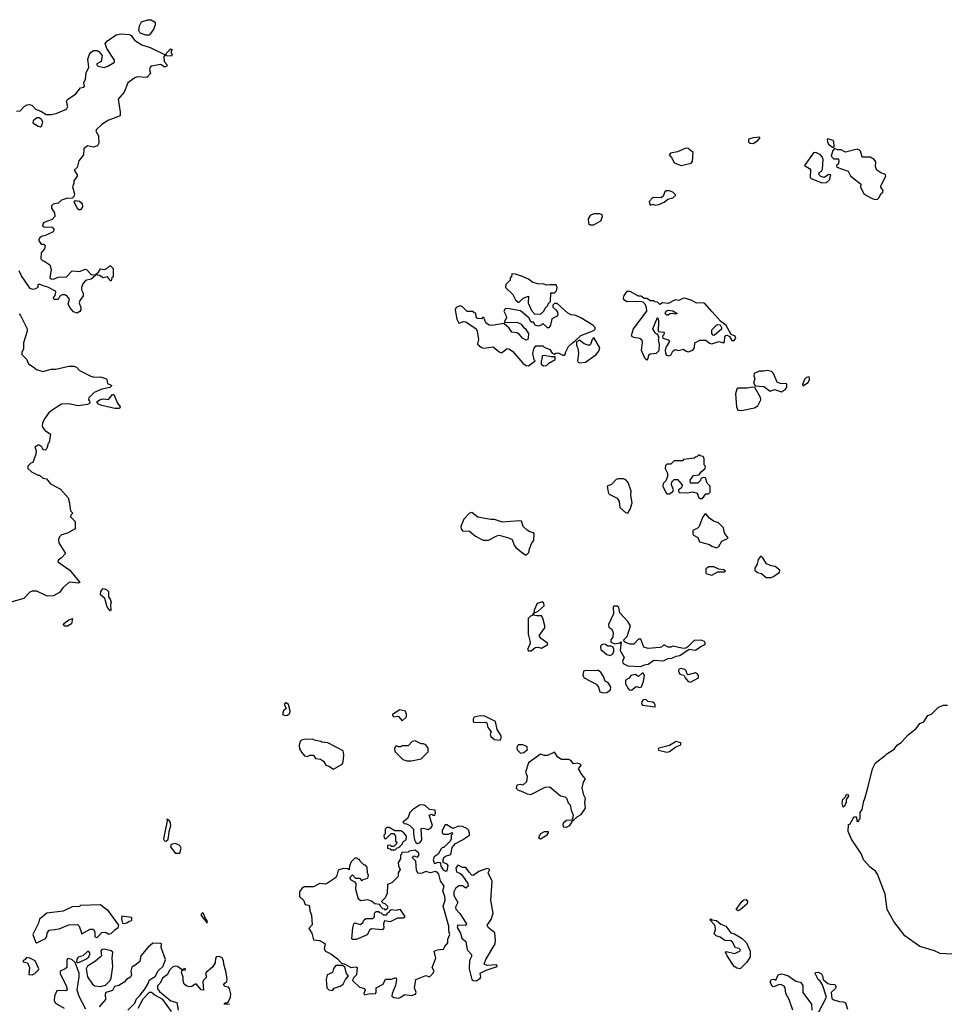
# Model space of a CAD drawing. Extents: x 2106670 to 2323771, y 35271 to 224896.
# Tile 266 of 419: x 2287160 to 2295006, y 116465 to 124788. Entities that reach past the tile are written whole.
import ezdxf

# ---------------------------------------------------------------- set-up
doc = ezdxf.new("R2010")
doc.units = 0

msp = doc.modelspace()

# ---------------------------------------------------------------- linework, layer by layer
at = {"layer": '0CON20XD'}
for points in [[(2288227, 124657), (2288180, 124675), (2288167.5, 124695), (2288173.6, 124736.4), (2288190.7, 124769.3), (2288245, 124787.5), (2288273, 124787), (2288306.4, 124766.4), (2288306.2, 124745), (2288291.2, 124705), (2288255, 124657.5), (2288227, 124657)], [(2287133.6, 124013.6), (2287163.4, 124016.6), (2287197, 124053), (2287222.1, 124067.9), (2287241.7, 124071.7), (2287264.1, 124064.1), (2287295, 124030), (2287340, 124015), (2287385, 123987.5), (2287425, 123986.2), (2287470, 123995), (2287555, 124030), (2287566, 124055), (2287556.7, 124095), (2287565, 124112.5), (2287635, 124160), (2287675, 124212.5), (2287701.7, 124218.3), (2287707.5, 124225), (2287702.5, 124255), (2287716, 124285), (2287723, 124337), (2287743.6, 124386.4), (2287737.5, 124455), (2287750, 124495), (2287765, 124513.3), (2287785, 124526.7), (2287815, 124526.7), (2287829.3, 124519.3), (2287857.5, 124485), (2287850, 124435), (2287812.5, 124415), (2287813.8, 124405), (2287825, 124394), (2287875, 124382), (2287905.9, 124394.1), (2287960.7, 124429.3), (2287963.3, 124445), (2287896.7, 124545), (2287882.5, 124585), (2287902.1, 124607.9), (2287975, 124659.2), (2288015, 124668.8), (2288085, 124662.5), (2288103, 124653), (2288130, 124615), (2288194.2, 124574.2), (2288265, 124552.5), (2288390, 124490), (2288380, 124475), (2288382.5, 124435), (2288405, 124407.5), (2288405, 124393.8), (2288385, 124386.2), (2288355, 124407.5), (2288275, 124393.8), (2288263.8, 124385), (2288258, 124365), (2288266.7, 124333.3), (2288235, 124297.5), (2288155, 124303.3), (2288135, 124296.7), (2288075, 124252.5), (2288042.5, 124175), (2287994.2, 124115), (2288010, 124005), (2288008.8, 123975), (2287905, 123934.2), (2287850.9, 123899.1), (2287809.6, 123860.5), (2287804.2, 123845), (2287826.2, 123806.2), (2287830.8, 123745), (2287818.3, 123721.7), (2287785, 123708.8), (2287735, 123720.6), (2287704, 123695), (2287698.9, 123645), (2287660, 123595), (2287645, 123537.5), (2287620, 123515), (2287647.5, 123475), (2287646.1, 123463.9), (2287617.5, 123425), (2287618, 123405), (2287608, 123375), (2287622.5, 123315), (2287618.3, 123291.7), (2287605, 123280), (2287555, 123276.7), (2287515, 123263.3), (2287485, 123237.5), (2287442.3, 123227.7), (2287428.8, 123215), (2287428.8, 123195), (2287453.3, 123155), (2287457.5, 123125), (2287435, 123097.5), (2287365, 123072.5), (2287355, 123060), (2287353.8, 123045), (2287367, 123037), (2287435, 123032.5), (2287448.3, 123018.3), (2287450, 123005), (2287442.5, 122995), (2287384.3, 122965.7), (2287345, 122955.6), (2287329.2, 122945), (2287318.6, 122925), (2287340.8, 122890.8), (2287365, 122888.8), (2287375, 122880), (2287369.6, 122850.5), (2287343, 122817), (2287340, 122765), (2287355, 122750), (2287365, 122750), (2287416, 122715), (2287425.6, 122675), (2287415.6, 122605), (2287425, 122596.7), (2287445, 122593.1), (2287485, 122610), (2287555, 122613.3), (2287605, 122666), (2287665, 122658), (2287715, 122680), (2287725.9, 122675.9), (2287763.9, 122633.9), (2287800, 122630), (2287800, 122625), (2287765, 122594.3), (2287716.4, 122583.6), (2287694.1, 122555.9), (2287683.3, 122525), (2287683.3, 122505), (2287696.7, 122475), (2287696.4, 122453.6), (2287670, 122415), (2287663.3, 122395), (2287677.5, 122355), (2287677.5, 122335), (2287669.3, 122320.7), (2287645, 122307.5), (2287615, 122318.8), (2287582.9, 122355), (2287571.4, 122385), (2287581.2, 122425), (2287565, 122448.8), (2287541.2, 122461.2), (2287518.8, 122461.2), (2287500, 122450), (2287485, 122423.3), (2287455, 122423.3), (2287442.5, 122435), (2287458.8, 122455), (2287466.2, 122485), (2287461.7, 122491.7), (2287397.5, 122527.5), (2287358.6, 122538.6), (2287325, 122553.3), (2287313.8, 122545), (2287313.3, 122525), (2287295, 122511.2), (2287275, 122506.2), (2287247.5, 122515), (2287175, 122621.2), (2287155.6, 122665.6)], [(2288445, 124480), (2288402.5, 124482.5), (2288390, 124490), (2288435, 124540), (2288450, 124535), (2288440, 124525), (2288440, 124505), (2288450, 124495), (2288445, 124480)], [(2287335, 123882.5), (2287348.3, 123891.7), (2287356.2, 123925), (2287343.9, 123943.9), (2287325, 123957.5), (2287305, 123956.7), (2287275, 123931.2), (2287272.5, 123915), (2287315, 123886.2), (2287335, 123882.5)], [(2293365, 123742), (2293402.5, 123765), (2293420, 123785), (2293420, 123795), (2293365, 123790), (2293325, 123777.5), (2293324.1, 123754.1), (2293340, 123745), (2293365, 123742)], [(2294045, 123710), (2294050, 123715), (2294046.7, 123755), (2294040, 123765), (2293995, 123780), (2293990, 123775), (2293992.5, 123755), (2294002.5, 123735), (2294035, 123710), (2294045, 123710)], [(2292755, 123553.8), (2292840, 123575), (2292851.7, 123588.3), (2292857.5, 123665), (2292815, 123697.5), (2292795, 123702.5), (2292725, 123670), (2292665, 123660), (2292652.5, 123645), (2292680, 123615), (2292697, 123577), (2292755, 123553.8)], [(2294395, 123267.5), (2294415, 123270), (2294430, 123285), (2294443.6, 123316.4), (2294461.7, 123328.3), (2294462.5, 123345), (2294443, 123373), (2294443.3, 123383.3), (2294486.2, 123465), (2294484.2, 123475), (2294475, 123481.1), (2294445, 123492.3), (2294410.7, 123515), (2294398.9, 123545), (2294400.5, 123585), (2294388.2, 123605), (2294355, 123625.4), (2294285.8, 123625.8), (2294270.8, 123675), (2294263.8, 123685), (2294245, 123692.9), (2294145, 123666.7), (2294107, 123687), (2294078.3, 123688.3), (2294051.7, 123698.3), (2294038.3, 123681.7), (2294022.5, 123635), (2294045, 123610), (2294085, 123610), (2294090, 123585), (2294083, 123567), (2294070, 123555), (2294071.7, 123541.7), (2294166.4, 123506.4), (2294187, 123467), (2294276.1, 123396.1), (2294273, 123373), (2294303.3, 123313.3), (2294370, 123275), (2294395, 123267.5)], [(2293945, 123407.5), (2293985, 123412.5), (2294010, 123435), (2294020, 123475), (2294005, 123480), (2293965, 123452.5), (2293935, 123462.5), (2293922.5, 123475), (2293922.5, 123495), (2293941.7, 123508.3), (2293951.2, 123525), (2293956.4, 123606.4), (2293948.3, 123628.3), (2293934, 123644), (2293895, 123663.8), (2293875, 123661.2), (2293797.5, 123555), (2293839.4, 123529.4), (2293847.7, 123517.7), (2293846.7, 123455), (2293853.9, 123443.9), (2293945, 123407.5)], [(2292495, 123220), (2292515, 123227.5), (2292535, 123220.8), (2292565, 123224.6), (2292610, 123245), (2292640.9, 123269.1), (2292685, 123281.2), (2292710, 123305), (2292685, 123330), (2292655, 123340), (2292629.3, 123340.7), (2292616.4, 123333.6), (2292603.8, 123295), (2292586.9, 123283.1), (2292515, 123283.3), (2292485, 123250), (2292490, 123225), (2292495, 123220)], [(2287675, 123180), (2287661.7, 123181.7), (2287647, 123197), (2287620, 123245), (2287631.7, 123258.3), (2287665, 123252.5), (2287687.5, 123235), (2287692.5, 123205), (2287675, 123180)], [(2291985, 123053.1), (2292015, 123053.8), (2292075, 123087.5), (2292090, 123125), (2292088, 123138), (2292066.1, 123146.1), (2292015, 123147.5), (2291985, 123132.5), (2291968.8, 123105), (2291970, 123065), (2291985, 123053.1)], [(2287935, 122580), (2287925, 122580), (2287918.3, 122598.3), (2287903.3, 122613.3), (2287865, 122606.2), (2287835, 122624.2), (2287800, 122630), (2287800, 122635), (2287825.9, 122654.1), (2287845, 122682.5), (2287875, 122676.7), (2287896.2, 122683.8), (2287925, 122710), (2287950, 122685), (2287950, 122615), (2287940, 122605), (2287935, 122580)], [(2291565, 122297.5), (2291593.3, 122325), (2291605, 122350), (2291628.3, 122371.7), (2291630, 122385), (2291650, 122405), (2291651.7, 122478.3), (2291685, 122480), (2291700, 122495), (2291706.7, 122525), (2291697.5, 122545), (2291645, 122547.5), (2291615, 122542.5), (2291593, 122553), (2291543.6, 122553.6), (2291500, 122565), (2291462.5, 122595), (2291405, 122620), (2291355, 122636.7), (2291321.7, 122638.3), (2291320, 122615), (2291310, 122605), (2291310, 122585), (2291271.7, 122548.3), (2291270, 122525), (2291330, 122465), (2291355, 122420), (2291375, 122400), (2291385, 122400), (2291420, 122435), (2291465, 122450), (2291460, 122395), (2291489.3, 122329.3), (2291515, 122302.5), (2291565, 122297.5)], [(2292465, 121908.8), (2292476, 121925), (2292482.5, 121955), (2292495.8, 121964.2), (2292545, 121968), (2292568.3, 121991.7), (2292573, 122043), (2292562.5, 122085), (2292570, 122105), (2292560, 122115), (2292558.3, 122128.3), (2292545, 122130), (2292535, 122140), (2292516.7, 122175), (2292555, 122270), (2292562.5, 122245), (2292561.7, 122151.7), (2292610, 122145), (2292607.5, 122125), (2292598.3, 122111.7), (2292600, 122095), (2292645, 122082), (2292657, 122067), (2292628.2, 122021.8), (2292620.6, 121995), (2292622.9, 121965), (2292632.1, 121952.1), (2292645, 121947.1), (2292667.7, 121952.3), (2292683.6, 121986.4), (2292705, 122000.6), (2292735, 121991.4), (2292775, 122003.3), (2292797.5, 121985), (2292815, 121981.2), (2292853.3, 121995), (2292867.1, 122015), (2292870, 122055), (2292911.7, 122078.3), (2292965, 122080), (2292995, 122053.5), (2293015, 122046.7), (2293075, 122067.5), (2293115, 122057.5), (2293122.5, 122065), (2293123, 122107), (2293131.7, 122118.3), (2293145, 122120), (2293165, 122110), (2293182.5, 122075), (2293202.5, 122075), (2293217.5, 122095), (2293213, 122113), (2293176.7, 122126.7), (2293135, 122202.5), (2293088.3, 122238.3), (2293017.1, 122317.1), (2292955, 122388.8), (2292944, 122394), (2292885, 122390.6), (2292845, 122414.3), (2292785, 122433.3), (2292768.3, 122431.7), (2292735, 122413.8), (2292705, 122420), (2292645, 122388.8), (2292597, 122393), (2292575, 122380), (2292555, 122400), (2292533, 122403), (2292525, 122410), (2292495, 122410), (2292465, 122430), (2292445, 122430), (2292415, 122450), (2292395, 122450), (2292325, 122490), (2292295, 122490), (2292270, 122455), (2292263.3, 122435), (2292267.5, 122425), (2292295, 122406.7), (2292405, 122407.5), (2292431.7, 122401.7), (2292447, 122387), (2292460, 122355), (2292462.5, 122325), (2292350, 122175), (2292331.2, 122115), (2292353.2, 122103.2), (2292405, 122094.2), (2292421.4, 122081.4), (2292424.5, 122055), (2292416.9, 121995), (2292445, 121930), (2292465, 121908.8)], [(2291465, 121862.5), (2291520, 121905), (2291513, 121913), (2291500, 121965), (2291510, 122005), (2291525, 122030), (2291585, 122030), (2291595, 122020), (2291645, 122000), (2291665, 121970), (2291685, 121960), (2291695, 121970), (2291715, 121972.5), (2291753, 121953), (2291767, 121953), (2291777, 121963), (2291777.5, 121975), (2291802.5, 122025), (2291835, 122057.5), (2291858.3, 122071.7), (2291905, 122117.5), (2292015, 122160), (2292027, 122173), (2292027.5, 122185), (2292007.5, 122205), (2291905, 122267.5), (2291865, 122287.5), (2291823.6, 122293.6), (2291796.4, 122306.4), (2291705, 122387.5), (2291685, 122390), (2291670, 122375), (2291668.3, 122358.3), (2291696.1, 122336.1), (2291710, 122315), (2291712.5, 122295), (2291705, 122282.5), (2291661.7, 122258.3), (2291650, 122205), (2291635, 122182.5), (2291625, 122182.5), (2291585, 122220), (2291570, 122205), (2291545, 122197.5), (2291520, 122205), (2291505, 122230), (2291485, 122230), (2291466.4, 122266.4), (2291395, 122327.5), (2291285, 122346.2), (2291265, 122342.5), (2291253.8, 122325), (2291273.8, 122285), (2291276.4, 122266.4), (2291262.5, 122245), (2291261.7, 122231.7), (2291285, 122226.7), (2291365, 122230), (2291390.7, 122220.7), (2291403, 122213), (2291423.6, 122183.6), (2291436.7, 122176.7), (2291462.5, 122135), (2291460, 122095), (2291455, 122082.5), (2291445, 122080), (2291414.3, 122094.3), (2291387.7, 122127.7), (2291365, 122140), (2291322.5, 122145), (2291299.7, 122179.7), (2291255, 122220), (2291155, 122203.3), (2291130, 122205), (2291102.5, 122225), (2291085, 122270), (2291075, 122270), (2291065, 122260), (2291033, 122263), (2291020, 122275), (2291018.3, 122308.3), (2291005, 122310), (2290995, 122320), (2290945, 122320), (2290905, 122360), (2290885, 122367.5), (2290852.5, 122355), (2290843.9, 122336.1), (2290856.7, 122255), (2290875, 122222.5), (2290913.6, 122236.4), (2290935, 122233.8), (2291020, 122175), (2291030, 122155), (2291040, 122085), (2291032.5, 122045), (2291065, 122016.2), (2291085, 122010), (2291165, 122022), (2291215, 121980), (2291235, 121971.2), (2291282.3, 122007.7), (2291303.9, 122003.9), (2291331.7, 121981.7), (2291416.7, 121885), (2291445, 121863.8), (2291465, 121862.5)], [(2287155, 122302.5), (2287168.3, 122288.3), (2287223.3, 122175), (2287223.3, 122155), (2287193.6, 122056.4), (2287192.5, 122005), (2287177.5, 121975), (2287178.3, 121958.3), (2287218.3, 121918.3), (2287235, 121877.5), (2287273.9, 121853.9), (2287301.7, 121831.7), (2287355, 121812.5), (2287425, 121832.5), (2287465, 121833.8), (2287575, 121860), (2287619.3, 121859.3), (2287639.3, 121849.3), (2287665, 121822.5), (2287763, 121773), (2287787, 121767), (2287839.6, 121769.5), (2287890, 121755), (2287897.5, 121745), (2287903.6, 121713.6), (2287940, 121695), (2287921.7, 121678.3), (2287855, 121663.3), (2287790, 121635), (2287745, 121590), (2287742.5, 121575), (2287751.7, 121561.7), (2287752.5, 121545), (2287735, 121533.8), (2287655, 121523.8), (2287575, 121540), (2287515, 121537.5), (2287425, 121482.5), (2287405, 121462.5), (2287370, 121415), (2287354.1, 121375.9), (2287351.2, 121355), (2287358.8, 121335), (2287376.7, 121315), (2287420, 121285), (2287410, 121215), (2287400, 121205), (2287388.3, 121161.7), (2287375, 121150), (2287361.7, 121151.7), (2287351.7, 121161.7), (2287350, 121175), (2287325, 121192.5), (2287315, 121192.5), (2287287.5, 121175), (2287300, 121145), (2287297.5, 121115), (2287270, 121045), (2287255, 121040), (2287230, 121015), (2287230, 120995), (2287260, 120965), (2287315, 120937.5), (2287327, 120937), (2287355, 120912.5), (2287387, 120907), (2287420, 120865), (2287505, 120820), (2287570, 120745), (2287577.5, 120715), (2287590, 120635), (2287610, 120615), (2287591.7, 120598.3), (2287590, 120585), (2287630, 120545), (2287630, 120485), (2287565, 120447.5), (2287515, 120432.5), (2287497.5, 120415), (2287487, 120393), (2287490, 120365), (2287547.5, 120275), (2287510, 120235), (2287487, 120223), (2287482.5, 120205), (2287583.8, 120135), (2287668.8, 120031.2), (2287655.8, 120024.2), (2287585, 120032.9), (2287571.7, 120028.3), (2287525.8, 119985), (2287496.2, 119945), (2287445, 119918.8), (2287393.6, 119913.6), (2287305, 119957.5), (2287265, 119956.7), (2287245, 119947.5), (2287195, 119893.8), (2287025, 119848)], [(2292645, 122290), (2292635, 122290), (2292620, 122305), (2292627.5, 122325), (2292645, 122333.3), (2292685, 122326), (2292720, 122305), (2292705, 122297.5), (2292685, 122303.3), (2292658.3, 122301.7), (2292645, 122290)], [(2293035, 122118.8), (2293025, 122121.2), (2293015.8, 122135), (2293014.3, 122165), (2293055, 122206), (2293065, 122211.2), (2293085, 122207.5), (2293097.5, 122185), (2293097.5, 122172.5), (2293035, 122118.8)], [(2291897, 121887), (2291945, 121892.5), (2292032.5, 121955), (2292060, 121985), (2292066.2, 122015), (2292015, 122100), (2292002.5, 122085), (2291988.3, 122041.7), (2291976.4, 122033.6), (2291935, 122047.5), (2291895, 122080), (2291870, 122065), (2291870, 122035), (2291881.7, 122011.7), (2291887.5, 121965), (2291877.5, 121905), (2291885, 121892.5), (2291897, 121887)], [(2291590.7, 121860.7), (2291615, 121863.8), (2291635, 121883.3), (2291690, 121915), (2291688.3, 121938.3), (2291655, 121937.5), (2291595, 121950), (2291580, 121945), (2291577.5, 121915), (2291570, 121905), (2291570, 121875), (2291590.7, 121860.7)], [(2293605, 121643.3), (2293637.5, 121665), (2293650, 121685), (2293650, 121705), (2293645, 121710), (2293593.6, 121713.6), (2293567.5, 121725), (2293537, 121797), (2293520, 121815), (2293485, 121823.3), (2293455, 121816.2), (2293415, 121816.7), (2293371.7, 121798.3), (2293370, 121775), (2293377.5, 121755), (2293367.5, 121715), (2293381.7, 121691.7), (2293455, 121687.5), (2293508.3, 121648.3), (2293545, 121662.5), (2293605, 121643.3)], [(2293785, 121692.5), (2293829.1, 121720.9), (2293839.4, 121745), (2293838, 121768), (2293815, 121762.5), (2293797.5, 121745), (2293780, 121705), (2293785, 121692.5)], [(2293265, 121483.3), (2293375, 121507.5), (2293402.5, 121525), (2293427.5, 121575), (2293427, 121593), (2293378.3, 121678.3), (2293355, 121682.5), (2293315, 121673.3), (2293237, 121673), (2293226.4, 121663.6), (2293213.3, 121625), (2293223.3, 121515), (2293235, 121487.5), (2293265, 121483.3)], [(2288005, 121500), (2287965, 121500), (2287855, 121526.2), (2287826.4, 121536.4), (2287813, 121557), (2287836.4, 121573.6), (2287865, 121582.5), (2287911.7, 121578.3), (2287945, 121620), (2287955, 121620), (2287987.5, 121545), (2288010, 121515), (2288005, 121500)], [(2292935, 120740), (2292965, 120780), (2292985, 120780), (2293000, 120795), (2293000, 120845), (2292975, 120870), (2292960, 120915), (2292945, 120917.5), (2292921.7, 120908.3), (2292918.3, 120891.7), (2292895, 120870), (2292835, 120870), (2292832.5, 120895), (2292860, 120935), (2292908.3, 120941.7), (2292923.6, 120966.4), (2292957, 120993), (2292960, 121015), (2292950, 121025), (2292950, 121075), (2292940, 121095), (2292915, 121100), (2292905, 121110), (2292888.3, 121091.7), (2292875, 121090), (2292865, 121080), (2292775, 121070), (2292765, 121060), (2292695, 121060), (2292668.3, 121031.7), (2292635, 121030), (2292621.7, 121018.3), (2292620, 120995), (2292640, 120955), (2292640, 120925), (2292625, 120890), (2292601.7, 120868.3), (2292600, 120845), (2292625, 120790), (2292635, 120780), (2292655, 120780), (2292685, 120800), (2292690, 120815), (2292673.3, 120855), (2292677.5, 120882.5), (2292695, 120900), (2292725, 120900), (2292762.5, 120855), (2292758.3, 120831.7), (2292732.5, 120815), (2292735, 120790), (2292805, 120787.5), (2292855, 120797.5), (2292890, 120785), (2292903, 120753), (2292915, 120740), (2292935, 120740)], [(2292305, 120617.5), (2292325, 120650), (2292340, 120705), (2292330, 120765), (2292331.7, 120801.7), (2292307, 120877), (2292288.3, 120898.3), (2292267.5, 120907.5), (2292223, 120907), (2292205, 120900), (2292165, 120860), (2292130, 120845), (2292137.5, 120795), (2292147, 120777), (2292215, 120742.5), (2292230, 120715), (2292237.5, 120665), (2292285, 120622.5), (2292305, 120617.5)], [(2291445, 120262.5), (2291467, 120283), (2291472.5, 120315), (2291492.5, 120365), (2291510, 120385), (2291511.7, 120441.7), (2291505, 120450), (2291475, 120457.5), (2291452.3, 120472.3), (2291420, 120505), (2291405, 120547.5), (2291385, 120552.5), (2291245, 120540), (2291175, 120562.5), (2291145, 120562.5), (2291035, 120582.5), (2290985, 120622.5), (2290965, 120617.5), (2290917.5, 120565), (2290892.5, 120505), (2290893, 120483), (2290905, 120467.5), (2290965, 120463.3), (2291015, 120423.3), (2291079.3, 120389.3), (2291125, 120388.8), (2291195, 120426.2), (2291215, 120431.2), (2291295, 120408.8), (2291325, 120392.5), (2291342.5, 120345), (2291357, 120327), (2291417, 120277), (2291445, 120262.5)], [(2293055, 120322.5), (2293072.5, 120335), (2293100.4, 120379.5), (2293152.5, 120405), (2293120.4, 120450.5), (2293112.5, 120492.5), (2293103, 120503), (2293070, 120535), (2293029.3, 120549.3), (2292993.6, 120573.6), (2292965, 120610), (2292955, 120607.5), (2292935, 120580), (2292907, 120503), (2292887, 120483), (2292875, 120482.5), (2292855, 120470), (2292853, 120443), (2292860.7, 120430.7), (2292895, 120410), (2292910, 120375), (2292995, 120352.5), (2293015, 120337.5), (2293055, 120322.5)], [(2293475, 120072.5), (2293515, 120073.3), (2293535, 120080), (2293575, 120110), (2293585, 120110), (2293590, 120135), (2293550, 120165), (2293515, 120170), (2293477, 120187), (2293445, 120240), (2293435, 120250), (2293425, 120250), (2293407.5, 120225), (2293397.5, 120185), (2293378.3, 120151.7), (2293377.5, 120135), (2293400, 120115), (2293435, 120107.5), (2293475, 120072.5)], [(2293015, 120092.5), (2293065, 120120), (2293125, 120120), (2293130, 120125), (2293115, 120137.5), (2293073, 120143), (2293031.7, 120161.7), (2292988.3, 120161.7), (2292962.5, 120145), (2292963, 120113), (2292973, 120103), (2293015, 120092.5)], [(2287925, 119790), (2287900, 119825), (2287880, 119895), (2287842.5, 119925), (2287846.2, 119955), (2287865, 119980), (2287895, 119970.8), (2287910, 119955), (2287911.7, 119908.3), (2287925, 119890), (2287932.5, 119865), (2287927.5, 119845), (2287930, 119795), (2287925, 119790)], [(2291462.6, 119452.6), (2291485, 119453.3), (2291519.6, 119480.5), (2291545, 119482.9), (2291575, 119476), (2291626.7, 119505), (2291625, 119516.7), (2291572.5, 119555), (2291557.5, 119575), (2291557.5, 119585), (2291603, 119647), (2291603.3, 119665), (2291585, 119730), (2291575, 119747.5), (2291535, 119747.5), (2291510, 119755), (2291510, 119770), (2291545, 119787.5), (2291595, 119832.5), (2291593.3, 119855), (2291578.3, 119868.3), (2291545, 119856.7), (2291533.6, 119846.4), (2291513, 119797), (2291510, 119770), (2291500, 119765), (2291498.3, 119751.7), (2291480, 119745), (2291460, 119725), (2291460, 119595), (2291476.4, 119536.4), (2291476.7, 119515), (2291454, 119465), (2291462.6, 119452.6)], [(2292415, 119320.6), (2292444.2, 119335.8), (2292475, 119340.9), (2292525, 119372.5), (2292605, 119368.5), (2292645, 119387.5), (2292675, 119390.8), (2292712.1, 119407.9), (2292745, 119412.9), (2292823.6, 119466.4), (2292875, 119458.9), (2292920.4, 119489.6), (2292955.6, 119505), (2292960.6, 119515), (2292952, 119532), (2292925, 119542.7), (2292865, 119540), (2292812.3, 119487.7), (2292795, 119476.7), (2292775, 119473.8), (2292685, 119492.5), (2292667, 119483), (2292645, 119482.5), (2292615, 119500), (2292605, 119500), (2292590, 119485), (2292575, 119480), (2292475, 119472.5), (2292440, 119485), (2292415, 119550), (2292395, 119550), (2292355, 119510), (2292325, 119510), (2292285, 119522.5), (2292271.7, 119531.7), (2292270, 119545), (2292297.5, 119575), (2292327.5, 119665), (2292305, 119700), (2292237.5, 119775), (2292228.3, 119818.3), (2292215, 119830), (2292185, 119830), (2292180, 119825), (2292183.3, 119765), (2292140, 119675), (2292143.9, 119653.9), (2292167.5, 119635), (2292180, 119605), (2292178.3, 119568.3), (2292160, 119545), (2292160, 119525), (2292195, 119512.5), (2292235, 119520), (2292248.3, 119528.3), (2292238, 119455), (2292273.3, 119395), (2292258, 119365), (2292265, 119344.4), (2292304.7, 119324.7), (2292415, 119320.6)], [(2287565, 119660), (2287541.7, 119661.7), (2287530, 119675), (2287532.5, 119685), (2287575, 119716), (2287606.7, 119726.7), (2287598.3, 119681.7), (2287565, 119660)], [(2292155, 119414.4), (2292175.5, 119424.5), (2292186, 119445), (2292186, 119466), (2292176.7, 119486.7), (2292163.6, 119493.6), (2292133.6, 119493.6), (2292115, 119506.7), (2292095, 119508.8), (2292078.3, 119501.7), (2292072, 119485), (2292076.7, 119465), (2292125, 119421.4), (2292155, 119414.4)], [(2292096.4, 119096.4), (2292125, 119100), (2292156.4, 119123.6), (2292161.2, 119145), (2292139.7, 119179.7), (2292111.2, 119195), (2292098.8, 119235), (2292078.2, 119268.2), (2292056.2, 119286.2), (2292045, 119287.7), (2292025, 119283.3), (2291952.6, 119287.4), (2291930.3, 119279.7), (2291924.6, 119245), (2291933.9, 119223.9), (2292035, 119170.8), (2292056.9, 119145), (2292066.7, 119106.7), (2292096.4, 119096.4)], [(2292335, 119120.8), (2292375, 119151.2), (2292405, 119142), (2292420.4, 119149.5), (2292437.5, 119195), (2292446.1, 119243.9), (2292435, 119263.8), (2292424, 119265), (2292395, 119236), (2292365, 119251.5), (2292328.8, 119245), (2292315, 119222.5), (2292284.5, 119205.5), (2292284.3, 119175), (2292305.7, 119135), (2292315, 119122.9), (2292335, 119120.8)], [(2292835, 119186.7), (2292902.5, 119225), (2292901.9, 119245), (2292894.3, 119255), (2292875, 119265.7), (2292815, 119250), (2292805.9, 119255.9), (2292797.1, 119285), (2292785, 119294.3), (2292755, 119303.8), (2292735, 119297.5), (2292731.7, 119281.7), (2292743.3, 119255), (2292778.3, 119248.3), (2292788.8, 119225), (2292815, 119192.5), (2292835, 119186.7)], [(2289405, 118907.1), (2289425, 118910), (2289445.8, 118925), (2289449.2, 118945), (2289435, 119000), (2289415, 119013.5), (2289400, 119005), (2289398.6, 118995), (2289413.8, 118965), (2289392, 118945), (2289382.5, 118915), (2289405, 118907.1)], [(2292535, 118980), (2292536.2, 118995), (2292528.8, 119008.8), (2292515, 119017.5), (2292473.8, 119023.8), (2292455, 119042.5), (2292435, 119037.5), (2292423.3, 119025), (2292418.8, 119005), (2292426.7, 118993.3), (2292535, 118980)], [(2290395, 118860), (2290432, 118895), (2290432.9, 118915), (2290422.1, 118942.1), (2290375, 118953.3), (2290314.2, 118915), (2290314.2, 118905), (2290325, 118894.3), (2290355, 118901.2), (2290365, 118896.7), (2290395, 118860)], [(2295045, 116887.5), (2294945, 116893.3), (2294896.4, 116916.4), (2294775, 116953.3), (2294647.5, 117045), (2294552.5, 117165), (2294497.5, 117265), (2294480, 117395), (2294416.1, 117566.1), (2294400, 117590), (2294355, 117623.3), (2294297.5, 117685), (2294280, 117735), (2294195, 117860), (2294167.5, 117925), (2294170, 117985), (2294188.3, 117991.7), (2294190, 118005), (2294198.3, 118011.7), (2294215, 118050), (2294238.3, 118048.3), (2294241.7, 118011.7), (2294258.3, 118011.7), (2294261.7, 118028.3), (2294270, 118035), (2294270, 118085), (2294287, 118113), (2294300, 118185), (2294307, 118193), (2294337.5, 118305), (2294372.5, 118455), (2294400, 118505), (2294481.4, 118568.6), (2294495, 118583.3), (2294557.7, 118622.3), (2294583.3, 118655), (2294619.3, 118680.7), (2294675, 118742.5), (2294743.3, 118796.7), (2294775, 118837.5), (2294806.4, 118853.6), (2294842.5, 118905), (2294873, 118917), (2294930, 118975), (2294950, 118985), (2294975, 118993.3), (2295006.4, 118993.6)], [(2291225, 118697.5), (2291233.3, 118715), (2291231.2, 118735), (2291199.2, 118789.2), (2291185, 118856), (2291095, 118901.9), (2291055, 118902.5), (2291005, 118892), (2290995.8, 118875), (2290996.7, 118855), (2291005, 118848.8), (2291073.9, 118846.1), (2291095, 118851.2), (2291112.5, 118845), (2291120, 118805), (2291147, 118767), (2291140, 118745), (2291145, 118730), (2291175, 118702.5), (2291225, 118697.5)], [(2289815, 118453.3), (2289887.5, 118495), (2289897.5, 118515), (2289902.5, 118575), (2289895, 118607.5), (2289766.4, 118676.4), (2289715, 118680), (2289707, 118687), (2289663.6, 118693.6), (2289635, 118707.5), (2289567, 118703), (2289545, 118696.7), (2289533.6, 118686.4), (2289523.3, 118655), (2289527.5, 118625), (2289542.5, 118595), (2289570, 118565), (2289595, 118560), (2289615, 118570), (2289645, 118570), (2289663.3, 118543.3), (2289705, 118537.5), (2289729.3, 118519.3), (2289750, 118485), (2289775, 118477.5), (2289815, 118453.3)], [(2290475, 118522.5), (2290555, 118540), (2290615, 118600), (2290615, 118630), (2290595, 118657.5), (2290576.4, 118666.4), (2290555, 118666.7), (2290505, 118692.5), (2290480, 118685), (2290445, 118650), (2290395, 118650), (2290385, 118640), (2290365, 118640), (2290345, 118650), (2290335, 118640), (2290330, 118625), (2290333, 118603), (2290400, 118535), (2290435, 118523.3), (2290475, 118522.5)], [(2292635, 118596.7), (2292655, 118601.2), (2292709.3, 118640.7), (2292753, 118657), (2292752.5, 118675), (2292713.9, 118686.1), (2292656.4, 118653.6), (2292565, 118630), (2292560, 118625), (2292563, 118613), (2292635, 118596.7)], [(2291785, 117963), (2291814.6, 117975), (2291835.9, 118014.1), (2291877.5, 118052.5), (2291909.7, 118070.3), (2291945.9, 118124.1), (2291940.6, 118175), (2291946.7, 118205), (2291932, 118232), (2291917.5, 118295), (2291927.7, 118342.3), (2291944.3, 118365), (2291944.4, 118375), (2291915, 118407.5), (2291886, 118455), (2291908, 118485), (2291900, 118495), (2291875, 118501.9), (2291845, 118498.6), (2291822.9, 118525), (2291805, 118534.5), (2291743.5, 118533.5), (2291712.7, 118552.7), (2291685, 118595.7), (2291625, 118568.6), (2291595, 118568.6), (2291565, 118578), (2291464.5, 118505.6), (2291438.3, 118428.3), (2291453.6, 118393.6), (2291446.7, 118345), (2291415, 118317.5), (2291395, 118322.5), (2291365, 118317.5), (2291360.7, 118290.7), (2291375, 118273.8), (2291405, 118266.7), (2291452.7, 118242.7), (2291483, 118237), (2291605, 118300), (2291645, 118303.3), (2291735, 118226.7), (2291775, 118218.8), (2291785, 118207.5), (2291799.3, 118169.3), (2291815, 118150), (2291823.3, 118105), (2291841.2, 118065), (2291837, 118033), (2291827.5, 118022.5), (2291785, 118018.8), (2291759.7, 118000.3), (2291754.5, 117985), (2291757.5, 117965), (2291785, 117963)], [(2291395, 118588.6), (2291425, 118594.5), (2291451.2, 118615), (2291455.4, 118625.4), (2291448.9, 118645), (2291415, 118657.5), (2291375, 118657.5), (2291363.8, 118635), (2291367.5, 118615), (2291395, 118588.6)], [(2294125, 118130), (2294117.5, 118165), (2294122.5, 118195), (2294148.3, 118221.7), (2294150, 118235), (2294165, 118240), (2294170, 118225), (2294150, 118195), (2294150, 118165), (2294141.7, 118158.3), (2294138.3, 118141.7), (2294125, 118130)], [(2290525, 117824.2), (2290547.2, 117832.8), (2290560.4, 117855), (2290555, 117950), (2290575, 117952.5), (2290615, 117943.3), (2290641.2, 117958.8), (2290653, 117977), (2290623.3, 118065), (2290645, 118072.5), (2290655, 118062.5), (2290665, 118062.5), (2290675, 118070), (2290677.7, 118082.3), (2290673.3, 118105), (2290625, 118112.5), (2290593.8, 118143.8), (2290575, 118151.4), (2290540.4, 118149.5), (2290482.3, 118107.7), (2290460, 118085), (2290443, 118037), (2290400, 118005), (2290413, 117993), (2290431.7, 117991.7), (2290460, 117975), (2290490, 117945), (2290490, 117905), (2290500, 117855), (2290511.4, 117831.4), (2290525, 117824.2)], [(2288395, 117844.2), (2288413.3, 117855), (2288420, 117875), (2288423.6, 117926.4), (2288437.5, 117975), (2288436.7, 117995), (2288426.2, 118015), (2288405, 118030), (2288407.5, 118015), (2288376.7, 117865), (2288385, 117846.7), (2288395, 117844.2)], [(2290335, 117770), (2290351.7, 117788.3), (2290365, 117790), (2290378.3, 117801.7), (2290398.3, 117821.7), (2290400, 117835), (2290410, 117845), (2290430, 117855), (2290432.5, 117885), (2290410, 117915), (2290385, 117930), (2290332.5, 117932.5), (2290285, 117960), (2290265, 117960), (2290250, 117945), (2290250, 117905), (2290240, 117895), (2290241.7, 117871.7), (2290255, 117860), (2290301.7, 117908.3), (2290325, 117910), (2290340, 117885), (2290340, 117845), (2290350, 117835), (2290348.3, 117821.7), (2290325, 117800), (2290305, 117800), (2290295, 117810), (2290271.7, 117808.3), (2290270, 117785), (2290295, 117780), (2290305, 117770), (2290335, 117770)], [(2290765, 117589.2), (2290775, 117594.2), (2290785, 117637.5), (2290775, 117650.8), (2290742.5, 117665), (2290741.2, 117685), (2290748.8, 117705), (2290762.9, 117717.1), (2290807.5, 117732.5), (2290818.3, 117791.7), (2290847.5, 117825), (2290906.1, 117853.9), (2290964.2, 117895.8), (2290964.4, 117915), (2290955, 117937.1), (2290940.9, 117950.9), (2290905, 117968), (2290875, 117970), (2290825, 117950), (2290771.7, 117981.7), (2290758.3, 117981.7), (2290732.5, 117935), (2290733, 117913), (2290745, 117902.5), (2290787.5, 117902.5), (2290818.3, 117918.3), (2290820, 117905), (2290810, 117895), (2290810, 117865), (2290802.5, 117845), (2290748.3, 117791.7), (2290735, 117790), (2290725, 117780), (2290699.2, 117735), (2290665, 117712.9), (2290657.1, 117685), (2290665, 117661.2), (2290675, 117656), (2290696.1, 117666.1), (2290712.5, 117665), (2290720, 117655), (2290722.3, 117632.3), (2290743, 117603), (2290765, 117589.2)], [(2291565, 117864.4), (2291621.2, 117898.8), (2291633.3, 117915), (2291632.5, 117922.5), (2291595, 117921.9), (2291565, 117906.5), (2291549.2, 117875), (2291555, 117866.2), (2291565, 117864.4)], [(2288515, 117743.3), (2288526, 117785), (2288515, 117806.7), (2288475, 117824.4), (2288440, 117815), (2288435.7, 117795), (2288475, 117743.8), (2288515, 117743.3)], [(2290365, 116515.6), (2290385, 116524.4), (2290415, 116547.8), (2290475, 116539.5), (2290508.2, 116551.8), (2290514.3, 116565), (2290500, 116605), (2290512, 116675), (2290595, 116708.8), (2290625, 116696), (2290655.7, 116724.3), (2290664.5, 116745), (2290648.1, 116775), (2290679.6, 116855), (2290665.9, 116914.1), (2290695, 116924.5), (2290745, 116930.6), (2290756.7, 116955), (2290781.9, 116985), (2290781.8, 117015), (2290798.2, 117055), (2290789.7, 117085), (2290790, 117125), (2290741.4, 117295), (2290758.3, 117345), (2290756.3, 117376.3), (2290738.7, 117425), (2290750.6, 117465), (2290718.3, 117508.3), (2290704.5, 117564.5), (2290691.9, 117581.9), (2290675, 117588), (2290635, 117576.7), (2290595, 117587.5), (2290563.3, 117573.3), (2290531.7, 117571.7), (2290517, 117597), (2290510, 117675), (2290480, 117705), (2290485, 117710), (2290495, 117720), (2290525, 117710), (2290536.4, 117723.6), (2290535, 117742.5), (2290505, 117767.5), (2290455, 117760), (2290445, 117750), (2290391.7, 117748.3), (2290390, 117735), (2290380, 117725), (2290380, 117695), (2290360, 117665), (2290363.3, 117635), (2290377.5, 117605), (2290362.5, 117575), (2290360, 117545), (2290308.3, 117491.7), (2290271.7, 117478.3), (2290267, 117403), (2290250, 117365), (2290220, 117335), (2290231.7, 117321.7), (2290248.3, 117318.3), (2290270, 117295), (2290270, 117275), (2290255, 117260), (2290248.3, 117268.3), (2290231.7, 117271.7), (2290211.7, 117291.7), (2290205, 117310), (2290163, 117313), (2290135, 117337.5), (2290105, 117347.5), (2290045, 117340), (2290026.7, 117355), (2290002.5, 117435), (2290007, 117487), (2289998.3, 117498.3), (2289963.6, 117513.6), (2289952.5, 117535), (2289975, 117560), (2290001.7, 117531.7), (2290035, 117530), (2290055, 117510), (2290065, 117520), (2290105, 117530), (2290110, 117555), (2290102.5, 117575), (2290100, 117625), (2290085, 117640), (2290075, 117640), (2290040, 117675), (2290035, 117690), (2290025, 117690), (2290015, 117700), (2289995, 117700), (2289965, 117670), (2289950, 117635), (2289948.3, 117601.7), (2289935, 117610), (2289895, 117612.5), (2289855, 117600), (2289843.3, 117555), (2289830, 117535), (2289765, 117488.8), (2289745, 117481.2), (2289700, 117485), (2289645, 117458), (2289565, 117457.5), (2289546.2, 117445), (2289528, 117415), (2289526.4, 117376.4), (2289561.2, 117345), (2289575, 117307.5), (2289601.7, 117301.7), (2289611.7, 117291.7), (2289613.3, 117255), (2289627.3, 117217.3), (2289634.3, 117135.7), (2289606.9, 117105), (2289630, 117065), (2289645, 117010), (2289695, 117003.3), (2289732.5, 116985), (2289742.5, 116975), (2289736.7, 116935), (2289746.7, 116915), (2289791.2, 116891.2), (2289848.8, 116848.8), (2289881.7, 116811.7), (2289905, 116807.5), (2289965, 116775.6), (2290005, 116781.2), (2290015, 116776.7), (2290010, 116715), (2289982.5, 116687.5), (2289976.2, 116665), (2290035, 116609.2), (2290078, 116598), (2290081.8, 116585), (2290071.5, 116555), (2290074.6, 116544.6), (2290125, 116556), (2290166.3, 116553.7), (2290174.6, 116565.5), (2290176, 116605), (2290234.4, 116635.6), (2290253.5, 116676.5), (2290305, 116678), (2290342.3, 116692.3), (2290348.5, 116675), (2290340, 116625), (2290310, 116555), (2290307.5, 116535), (2290325, 116521.2), (2290365, 116515.6)], [(2291025, 116663.5), (2291056, 116685), (2291060, 116695), (2291055, 116727.5), (2291105, 116752.5), (2291200, 116785), (2291195, 116797.5), (2291115, 116792.5), (2291090, 116805), (2291103.3, 116845), (2291181.2, 116975), (2291185.7, 117005), (2291178.3, 117068.3), (2291123.6, 117113.6), (2291113.3, 117133.3), (2291146.8, 117183.2), (2291165.5, 117235), (2291144.4, 117345.6), (2291157.5, 117505), (2291123.8, 117575), (2291136.2, 117605), (2291115, 117612), (2291087.5, 117605), (2291045, 117586.7), (2290995, 117553.3), (2290985, 117556.2), (2290961.2, 117581.2), (2290935, 117620.6), (2290905, 117620.9), (2290875, 117637.7), (2290862.9, 117637.1), (2290850.5, 117615), (2290854.3, 117585), (2290884.2, 117574.2), (2290900.4, 117560.5), (2290950, 117485), (2290952.5, 117465), (2290935, 117447.5), (2290905.7, 117465.7), (2290873.4, 117466.6), (2290845.8, 117445), (2290833.6, 117415), (2290832.2, 117385), (2290865.7, 117325), (2290847.5, 117285), (2290848.6, 117268.6), (2290881.7, 117231.7), (2290940, 117145), (2290935, 117131.2), (2290866.9, 117133.1), (2290860.9, 117115), (2290889.5, 117065), (2290898.6, 117025), (2290933.1, 116995), (2290944.3, 116924.3), (2290982.5, 116885), (2290981.7, 116868.3), (2290965.7, 116834.3), (2290961.6, 116765), (2290985, 116674.2), (2290995.4, 116665.4), (2291025, 116663.5)], [(2293235, 117256), (2293220, 117265), (2293268.1, 117335), (2293285, 117347.8), (2293305, 117351.4), (2293317.5, 117335), (2293313.5, 117315), (2293255, 117262.9), (2293235, 117256)], [(2287305, 116983.3), (2287379.3, 117020.7), (2287389.3, 117040.7), (2287392.3, 117067.7), (2287409.3, 117090.7), (2287495, 117102.5), (2287575, 117136), (2287648.3, 117138.3), (2287662.5, 117125), (2287685, 117060), (2287755, 117100), (2287785, 117100), (2287796, 117076), (2287796.4, 117036.4), (2287815, 117028.8), (2287855, 117073.3), (2287885, 117073.8), (2287915, 117057.5), (2287935, 117062.5), (2287964.1, 117095.9), (2287992.5, 117115), (2288000, 117135), (2287909.3, 117259.3), (2287876.4, 117276.4), (2287845, 117306.7), (2287675, 117300), (2287665, 117292.5), (2287605, 117290), (2287527, 117253), (2287390, 117235), (2287327.5, 117185), (2287319.6, 117150.5), (2287270, 117055), (2287294.1, 116994.1), (2287305, 116983.3)], [(2289975, 117012.5), (2289968.3, 117018.3), (2289978.3, 117111.7), (2289987.5, 117145), (2289995, 117152.5), (2290039.3, 117140.7), (2290062.5, 117155), (2290070, 117175), (2290088.3, 117191.7), (2290148.3, 117191.7), (2290160, 117205), (2290160, 117235), (2290175, 117250), (2290195, 117250), (2290201.7, 117241.7), (2290218.3, 117238.3), (2290235, 117220), (2290265, 117220), (2290271.7, 117238.3), (2290286.4, 117243.6), (2290291.7, 117258.3), (2290303, 117267), (2290345, 117260), (2290375, 117270), (2290415, 117210), (2290415, 117200), (2290405, 117192.5), (2290355, 117193.3), (2290295, 117162.5), (2290245, 117170), (2290237.5, 117145), (2290239.3, 117110.7), (2290230, 117095), (2290135, 117102.5), (2290122.5, 117095), (2290098.3, 117051.7), (2290005, 117013.3), (2289975, 117012.5)], [(2288045, 117146.7), (2288065, 117153.3), (2288085, 117167.5), (2288107.5, 117172.5), (2288110, 117195), (2288105, 117200), (2288025, 117210), (2288020, 117185), (2288030, 117150), (2288045, 117146.7)], [(2288745, 117150), (2288745, 117173.3), (2288730.9, 117190.9), (2288715, 117233.8), (2288705, 117238), (2288695, 117227.5), (2288694.4, 117214.4), (2288745, 117150)], [(2293255, 116764.2), (2293225, 116770.6), (2293202.5, 116785), (2293144.4, 116875), (2293131.2, 116905), (2293135, 116910), (2293205, 116893.3), (2293252.5, 116915), (2293256.7, 116925), (2293245.5, 116935.6), (2293215, 116941.2), (2293189.4, 116989.4), (2293175, 117002.5), (2293125, 117003.3), (2293085, 117032.5), (2293050, 117045), (2293035, 117060), (2293046.7, 117095), (2293042.5, 117125), (2293037.5, 117137.5), (2293000, 117175), (2293002.5, 117187.5), (2293018.3, 117178.3), (2293055, 117173.3), (2293091.4, 117141.4), (2293132.5, 117125), (2293175, 117070), (2293205, 117060), (2293270.7, 117020.7), (2293307.5, 116985), (2293340, 116915), (2293337.5, 116865), (2293309.1, 116820.9), (2293255, 116764.2)], [(2287845, 116614.4), (2287885, 116626.7), (2287925.7, 116665), (2287934.3, 116685), (2287947.1, 116785), (2287942, 116855), (2287946.7, 116905), (2287935, 116916.2), (2287875, 116932.2), (2287855, 116926.9), (2287847.5, 116915), (2287851.9, 116875), (2287844.3, 116865), (2287800.8, 116829.2), (2287735, 116788.6), (2287721.5, 116765), (2287735, 116697.5), (2287776.1, 116636.1), (2287795, 116621.2), (2287845, 116614.4)], [(2288075.9, 116415), (2288133.5, 116475), (2288148.2, 116511.8), (2288179, 116541), (2288217.9, 116592.1), (2288244.7, 116635), (2288258.3, 116671.7), (2288305, 116700.9), (2288332.4, 116747.6), (2288375, 116787.7), (2288393, 116845), (2288356.7, 116945), (2288360, 116975), (2288355, 116980), (2288285, 116981.2), (2288244.2, 116945), (2288186, 116875), (2288175, 116828), (2288138, 116795), (2288109.7, 116780.3), (2288100, 116745), (2288107.1, 116715), (2288096.9, 116695), (2288064.3, 116675.8), (2288045, 116651.5), (2287998, 116625), (2287961.4, 116615), (2287945, 116582.9), (2287890, 116565), (2287882.4, 116547.6), (2287885.4, 116504.7), (2287833.3, 116445)], [(2287265, 116713.3), (2287287.5, 116725), (2287320, 116755), (2287322.5, 116765), (2287291.7, 116831.7), (2287245, 116856.2), (2287218.3, 116861.7), (2287205, 116840), (2287190, 116835), (2287190, 116825), (2287226.1, 116816.1), (2287242, 116775), (2287238.3, 116718.3), (2287265, 116713.3)], [(2287720, 116425), (2287662.3, 116532.3), (2287646.2, 116585), (2287663.6, 116696.4), (2287663, 116727), (2287628.3, 116818.3), (2287600, 116845), (2287568.3, 116851.7), (2287558.3, 116841.7), (2287557.5, 116775), (2287546.1, 116763.9), (2287502.5, 116745), (2287503.8, 116725), (2287556.2, 116615), (2287561.7, 116588.3), (2287551.7, 116578.3), (2287485, 116582.5), (2287475, 116577.5), (2287453.8, 116535), (2287452.5, 116495), (2287463.6, 116473.6), (2287535, 116432.5)], [(2287648.3, 116818.3), (2287665, 116821.2), (2287725, 116849.4), (2287744.2, 116865), (2287756.7, 116895), (2287745, 116912.5), (2287735, 116912.5), (2287695, 116875.6), (2287655.8, 116864.2), (2287642.5, 116845), (2287640, 116825), (2287648.3, 116818.3)], [(2288935, 116462.5), (2288890, 116465), (2288893.9, 116476.1), (2288911.7, 116478.3), (2288925, 116490), (2288942, 116525), (2288947, 116553), (2288935, 116598.8), (2288925, 116609.2), (2288895.9, 116615.9), (2288883.3, 116635), (2288910.9, 116659.1), (2288916.2, 116675), (2288907.1, 116735), (2288886.6, 116805), (2288885.2, 116835), (2288869.3, 116859.3), (2288845, 116867.8), (2288824, 116865), (2288815.8, 116855), (2288814.4, 116815), (2288790.9, 116779.1), (2288737.1, 116735), (2288732.9, 116725), (2288740, 116695), (2288715, 116670), (2288709.6, 116655), (2288715, 116583.3), (2288695, 116588), (2288655, 116634.5), (2288643.8, 116636.2), (2288615, 116616), (2288595, 116613.8), (2288575, 116618), (2288551.2, 116635), (2288542.7, 116662.7), (2288542.9, 116695), (2288530, 116735), (2288535, 116753.3), (2288562.5, 116755), (2288563.3, 116765), (2288555, 116767.8), (2288535, 116757.5), (2288495, 116783.6), (2288475, 116786.6), (2288455, 116781.3), (2288429.1, 116755), (2288407.7, 116715), (2288369.2, 116685), (2288346.9, 116643.1), (2288325, 116620), (2288326.2, 116595), (2288343.6, 116573.6), (2288439.2, 116495), (2288489.3, 116479.3), (2288500.6, 116415)], [(2289805, 116582.5), (2289819.3, 116600.7), (2289871.7, 116618.3), (2289895.9, 116634.1), (2289916.2, 116675), (2289942.5, 116705), (2289924.6, 116724.6), (2289909.2, 116779.2), (2289891.7, 116791.7), (2289835, 116792), (2289815, 116768), (2289805.5, 116734.5), (2289762, 116715), (2289752, 116675), (2289758.8, 116605), (2289775, 116586.7), (2289805, 116582.5)], [(2293700, 116415), (2293669.1, 116505), (2293640.5, 116555), (2293634.6, 116604.6), (2293625, 116618.5), (2293605, 116630.9), (2293586.9, 116633.1), (2293535, 116613.3), (2293525, 116617.5), (2293506.7, 116655), (2293520, 116675), (2293538.3, 116678.3), (2293555, 116670), (2293576.9, 116713.1), (2293605, 116721.8), (2293657.5, 116707.5), (2293725, 116660), (2293765, 116653.3), (2293783.1, 116625), (2293783.8, 116565), (2293856.4, 116465), (2293859.3, 116415)], [(2293916.5, 116395), (2293984.5, 116525), (2293950, 116630), (2293931.5, 116661.5), (2293915, 116676), (2293887.5, 116725), (2293890, 116735), (2293915, 116737.5), (2293941.7, 116721.7), (2293951.2, 116705), (2293956, 116675), (2293995, 116641.9), (2294015, 116634.4), (2294055, 116632.5), (2294066.7, 116613.3), (2294057.5, 116595), (2294023.3, 116565), (2294029.2, 116515), (2294045, 116502), (2294095, 116487.5), (2294127, 116487), (2294146.4, 116476.4), (2294162.5, 116425)], [(2288444, 116404), (2288370, 116505), (2288303.4, 116543.4), (2288275, 116564.6), (2288255, 116564.6), (2288202.2, 116507.8), (2288160.7, 116429.3)]]:
    msp.add_lwpolyline(points, dxfattribs=at)

doc.saveas('drawing.dxf')
